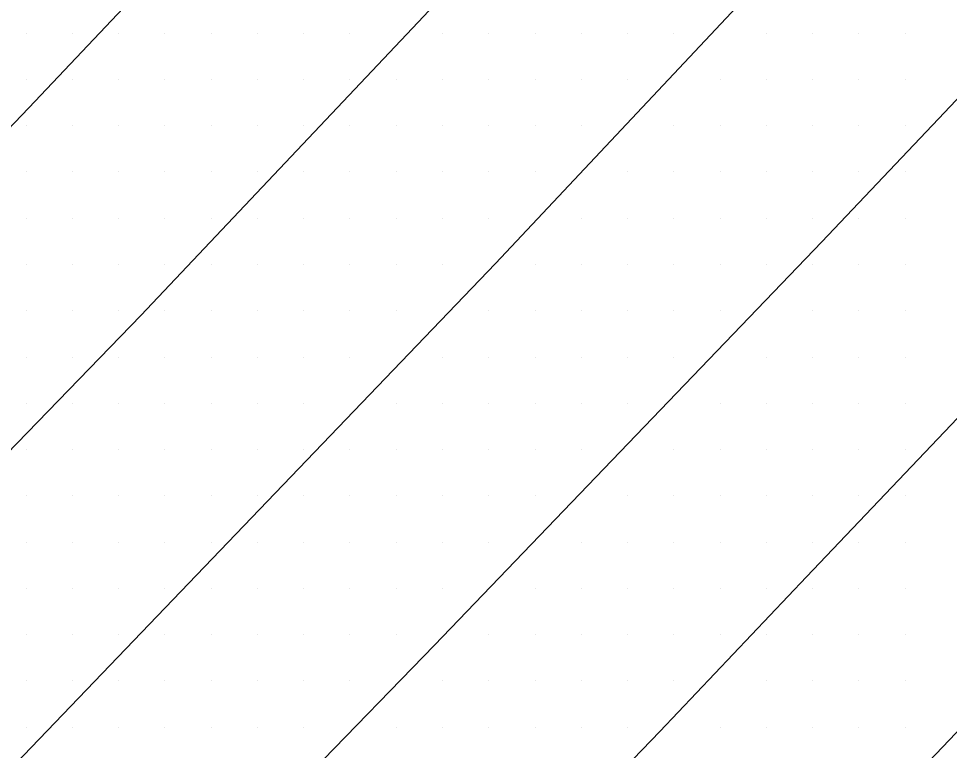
# Model space of a CAD drawing. Extents: x 1762120 to 1766775, y 709485 to 712965.
# Drawn here: x 1766058.3 to 1766108.6, y 709845 to 709884.5 of the extents above; entities that cross this region are included whole.
import ezdxf

# ---------------------------------------------------------------- set-up
doc = ezdxf.new("R2010")
doc.units = 0
for name, color, linetype in [('Exist DTM Scan Elevation Point', 7, 'Continuous'), ('Exist Roads EOP', 7, 'Continuous'), ('Exist Roads EOT', 7, 'Continuous')]:
    doc.layers.add(name, color=color, linetype=linetype)

msp = doc.modelspace()

# ---------------------------------------------------------------- linework, layer by layer
at = {"layer": 'Exist DTM Scan Elevation Point'}
for p, q in [((1766058.75, 709883.75), (1766058.75, 709883.75)), ((1766061.25, 709883.75), (1766061.25, 709883.75)), ((1766063.75, 709883.75), (1766063.75, 709883.75)), ((1766066.25, 709883.75), (1766066.25, 709883.75)), ((1766068.75, 709883.75), (1766068.75, 709883.75)), ((1766071.25, 709883.75), (1766071.25, 709883.75)), ((1766073.75, 709883.75), (1766073.75, 709883.75)), ((1766076.25, 709883.75), (1766076.25, 709883.75)), ((1766081.25, 709883.75), (1766081.25, 709883.75)), ((1766083.75, 709883.75), (1766083.75, 709883.75)), ((1766086.25, 709883.75), (1766086.25, 709883.75)), ((1766088.75, 709883.75), (1766088.75, 709883.75)), ((1766091.25, 709883.75), (1766091.25, 709883.75)), ((1766093.75, 709883.75), (1766093.75, 709883.75)), ((1766098.75, 709883.75), (1766098.75, 709883.75)), ((1766101.25, 709883.75), (1766101.25, 709883.75)), ((1766103.75, 709883.75), (1766103.75, 709883.75)), ((1766106.25, 709883.75), (1766106.25, 709883.75)), ((1766058.75, 709881.25), (1766058.75, 709881.25)), ((1766061.25, 709881.25), (1766061.25, 709881.25)), ((1766063.75, 709881.25), (1766063.75, 709881.25)), ((1766066.25, 709881.25), (1766066.25, 709881.25)), ((1766068.75, 709881.25), (1766068.75, 709881.25)), ((1766071.25, 709881.25), (1766071.25, 709881.25)), ((1766073.75, 709881.25), (1766073.75, 709881.25)), ((1766076.25, 709881.25), (1766076.25, 709881.25)), ((1766078.75, 709881.25), (1766078.75, 709881.25)), ((1766081.25, 709881.25), (1766081.25, 709881.25)), ((1766083.75, 709881.25), (1766083.75, 709881.25)), ((1766086.25, 709881.25), (1766086.25, 709881.25)), ((1766088.75, 709881.25), (1766088.75, 709881.25)), ((1766091.25, 709881.25), (1766091.25, 709881.25)), ((1766096.25, 709881.25), (1766096.25, 709881.25)), ((1766098.75, 709881.25), (1766098.75, 709881.25)), ((1766101.25, 709881.25), (1766101.25, 709881.25)), ((1766103.75, 709881.25), (1766103.75, 709881.25)), ((1766106.25, 709881.25), (1766106.25, 709881.25)), ((1766058.75, 709878.75), (1766058.75, 709878.75)), ((1766061.25, 709878.75), (1766061.25, 709878.75)), ((1766063.75, 709878.75), (1766063.75, 709878.75)), ((1766066.25, 709878.75), (1766066.25, 709878.75)), ((1766068.75, 709878.75), (1766068.75, 709878.75)), ((1766071.25, 709878.75), (1766071.25, 709878.75)), ((1766073.75, 709878.75), (1766073.75, 709878.75)), ((1766076.25, 709878.75), (1766076.25, 709878.75)), ((1766078.75, 709878.75), (1766078.75, 709878.75)), ((1766081.25, 709878.75), (1766081.25, 709878.75)), ((1766083.75, 709878.75), (1766083.75, 709878.75)), ((1766086.25, 709878.75), (1766086.25, 709878.75)), ((1766088.75, 709878.75), (1766088.75, 709878.75)), ((1766093.75, 709878.75), (1766093.75, 709878.75)), ((1766096.25, 709878.75), (1766096.25, 709878.75)), ((1766098.75, 709878.75), (1766098.75, 709878.75)), ((1766101.25, 709878.75), (1766101.25, 709878.75)), ((1766103.75, 709878.75), (1766103.75, 709878.75)), ((1766106.25, 709878.75), (1766106.25, 709878.75)), ((1766058.75, 709876.25), (1766058.75, 709876.25)), ((1766061.25, 709876.25), (1766061.25, 709876.25)), ((1766063.75, 709876.25), (1766063.75, 709876.25)), ((1766066.25, 709876.25), (1766066.25, 709876.25)), ((1766068.75, 709876.25), (1766068.75, 709876.25)), ((1766071.25, 709876.25), (1766071.25, 709876.25)), ((1766073.75, 709876.25), (1766073.75, 709876.25)), ((1766076.25, 709876.25), (1766076.25, 709876.25)), ((1766078.75, 709876.25), (1766078.75, 709876.25)), ((1766081.25, 709876.25), (1766081.25, 709876.25)), ((1766083.75, 709876.25), (1766083.75, 709876.25)), ((1766086.25, 709876.25), (1766086.25, 709876.25)), ((1766091.25, 709876.25), (1766091.25, 709876.25)), ((1766093.75, 709876.25), (1766093.75, 709876.25)), ((1766096.25, 709876.25), (1766096.25, 709876.25)), ((1766098.75, 709876.25), (1766098.75, 709876.25)), ((1766101.25, 709876.25), (1766101.25, 709876.25)), ((1766103.75, 709876.25), (1766103.75, 709876.25)), ((1766106.25, 709876.25), (1766106.25, 709876.25)), ((1766058.75, 709873.75), (1766058.75, 709873.75)), ((1766061.25, 709873.75), (1766061.25, 709873.75)), ((1766063.75, 709873.75), (1766063.75, 709873.75)), ((1766066.25, 709873.75), (1766066.25, 709873.75)), ((1766068.75, 709873.75), (1766068.75, 709873.75)), ((1766071.25, 709873.75), (1766071.25, 709873.75)), ((1766073.75, 709873.75), (1766073.75, 709873.75)), ((1766076.25, 709873.75), (1766076.25, 709873.75)), ((1766078.75, 709873.75), (1766078.75, 709873.75)), ((1766081.25, 709873.75), (1766081.25, 709873.75)), ((1766083.75, 709873.75), (1766083.75, 709873.75)), ((1766088.75, 709873.75), (1766088.75, 709873.75)), ((1766091.25, 709873.75), (1766091.25, 709873.75)), ((1766093.75, 709873.75), (1766093.75, 709873.75)), ((1766096.25, 709873.75), (1766096.25, 709873.75)), ((1766098.75, 709873.75), (1766098.75, 709873.75)), ((1766101.25, 709873.75), (1766101.25, 709873.75)), ((1766103.75, 709873.75), (1766103.75, 709873.75)), ((1766106.25, 709873.75), (1766106.25, 709873.75)), ((1766058.75, 709871.25), (1766058.75, 709871.25)), ((1766061.25, 709871.25), (1766061.25, 709871.25)), ((1766063.75, 709871.25), (1766063.75, 709871.25)), ((1766066.25, 709871.25), (1766066.25, 709871.25)), ((1766068.75, 709871.25), (1766068.75, 709871.25)), ((1766071.25, 709871.25), (1766071.25, 709871.25)), ((1766073.75, 709871.25), (1766073.75, 709871.25)), ((1766076.25, 709871.25), (1766076.25, 709871.25)), ((1766078.75, 709871.25), (1766078.75, 709871.25)), ((1766081.25, 709871.25), (1766081.25, 709871.25)), ((1766086.25, 709871.25), (1766086.25, 709871.25)), ((1766088.75, 709871.25), (1766088.75, 709871.25)), ((1766091.25, 709871.25), (1766091.25, 709871.25)), ((1766093.75, 709871.25), (1766093.75, 709871.25)), ((1766096.25, 709871.25), (1766096.25, 709871.25)), ((1766098.75, 709871.25), (1766098.75, 709871.25)), ((1766101.25, 709871.25), (1766101.25, 709871.25)), ((1766103.75, 709871.25), (1766103.75, 709871.25)), ((1766106.25, 709871.25), (1766106.25, 709871.25)), ((1766058.75, 709868.75), (1766058.75, 709868.75)), ((1766061.25, 709868.75), (1766061.25, 709868.75)), ((1766063.75, 709868.75), (1766063.75, 709868.75)), ((1766066.25, 709868.75), (1766066.25, 709868.75)), ((1766068.75, 709868.75), (1766068.75, 709868.75)), ((1766071.25, 709868.75), (1766071.25, 709868.75)), ((1766073.75, 709868.75), (1766073.75, 709868.75)), ((1766076.25, 709868.75), (1766076.25, 709868.75)), ((1766078.75, 709868.75), (1766078.75, 709868.75)), ((1766083.75, 709868.75), (1766083.75, 709868.75)), ((1766086.25, 709868.75), (1766086.25, 709868.75)), ((1766088.75, 709868.75), (1766088.75, 709868.75)), ((1766091.25, 709868.75), (1766091.25, 709868.75)), ((1766093.75, 709868.75), (1766093.75, 709868.75)), ((1766096.25, 709868.75), (1766096.25, 709868.75)), ((1766101.25, 709868.75), (1766101.25, 709868.75)), ((1766103.75, 709868.75), (1766103.75, 709868.75)), ((1766106.25, 709868.75), (1766106.25, 709868.75)), ((1766058.75, 709866.25), (1766058.75, 709866.25)), ((1766061.25, 709866.25), (1766061.25, 709866.25)), ((1766063.75, 709866.25), (1766063.75, 709866.25)), ((1766066.25, 709866.25), (1766066.25, 709866.25)), ((1766068.75, 709866.25), (1766068.75, 709866.25)), ((1766071.25, 709866.25), (1766071.25, 709866.25)), ((1766073.75, 709866.25), (1766073.75, 709866.25)), ((1766076.25, 709866.25), (1766076.25, 709866.25)), ((1766081.25, 709866.25), (1766081.25, 709866.25)), ((1766083.75, 709866.25), (1766083.75, 709866.25)), ((1766086.25, 709866.25), (1766086.25, 709866.25)), ((1766088.75, 709866.25), (1766088.75, 709866.25)), ((1766091.25, 709866.25), (1766091.25, 709866.25)), ((1766093.75, 709866.25), (1766093.75, 709866.25)), ((1766098.75, 709866.25), (1766098.75, 709866.25)), ((1766101.25, 709866.25), (1766101.25, 709866.25)), ((1766103.75, 709866.25), (1766103.75, 709866.25)), ((1766106.25, 709866.25), (1766106.25, 709866.25)), ((1766058.75, 709863.75), (1766058.75, 709863.75)), ((1766061.25, 709863.75), (1766061.25, 709863.75)), ((1766063.75, 709863.75), (1766063.75, 709863.75)), ((1766066.25, 709863.75), (1766066.25, 709863.75)), ((1766068.75, 709863.75), (1766068.75, 709863.75)), ((1766071.25, 709863.75), (1766071.25, 709863.75)), ((1766073.75, 709863.75), (1766073.75, 709863.75)), ((1766078.75, 709863.75), (1766078.75, 709863.75)), ((1766081.25, 709863.75), (1766081.25, 709863.75)), ((1766083.75, 709863.75), (1766083.75, 709863.75)), ((1766086.25, 709863.75), (1766086.25, 709863.75)), ((1766088.75, 709863.75), (1766088.75, 709863.75)), ((1766091.25, 709863.75), (1766091.25, 709863.75)), ((1766096.25, 709863.75), (1766096.25, 709863.75)), ((1766098.75, 709863.75), (1766098.75, 709863.75)), ((1766101.25, 709863.75), (1766101.25, 709863.75)), ((1766103.75, 709863.75), (1766103.75, 709863.75)), ((1766106.25, 709863.75), (1766106.25, 709863.75)), ((1766058.75, 709861.25), (1766058.75, 709861.25)), ((1766061.25, 709861.25), (1766061.25, 709861.25)), ((1766063.75, 709861.25), (1766063.75, 709861.25)), ((1766066.25, 709861.25), (1766066.25, 709861.25)), ((1766068.75, 709861.25), (1766068.75, 709861.25)), ((1766071.25, 709861.25), (1766071.25, 709861.25)), ((1766073.75, 709861.25), (1766073.75, 709861.25)), ((1766076.25, 709861.25), (1766076.25, 709861.25)), ((1766078.75, 709861.25), (1766078.75, 709861.25)), ((1766081.25, 709861.25), (1766081.25, 709861.25)), ((1766083.75, 709861.25), (1766083.75, 709861.25)), ((1766086.25, 709861.25), (1766086.25, 709861.25)), ((1766088.75, 709861.25), (1766088.75, 709861.25)), ((1766093.75, 709861.25), (1766093.75, 709861.25)), ((1766096.25, 709861.25), (1766096.25, 709861.25)), ((1766098.75, 709861.25), (1766098.75, 709861.25)), ((1766101.25, 709861.25), (1766101.25, 709861.25)), ((1766103.75, 709861.25), (1766103.75, 709861.25)), ((1766106.25, 709861.25), (1766106.25, 709861.25)), ((1766058.75, 709858.75), (1766058.75, 709858.75)), ((1766061.25, 709858.75), (1766061.25, 709858.75)), ((1766063.75, 709858.75), (1766063.75, 709858.75)), ((1766066.25, 709858.75), (1766066.25, 709858.75)), ((1766068.75, 709858.75), (1766068.75, 709858.75)), ((1766071.25, 709858.75), (1766071.25, 709858.75)), ((1766073.75, 709858.75), (1766073.75, 709858.75)), ((1766076.25, 709858.75), (1766076.25, 709858.75)), ((1766078.75, 709858.75), (1766078.75, 709858.75)), ((1766081.245, 709858.753), (1766081.245, 709858.753)), ((1766083.75, 709858.75), (1766083.75, 709858.75)), ((1766086.25, 709858.75), (1766086.25, 709858.75)), ((1766091.25, 709858.75), (1766091.25, 709858.75)), ((1766093.75, 709858.75), (1766093.75, 709858.75)), ((1766096.25, 709858.75), (1766096.25, 709858.75)), ((1766098.75, 709858.75), (1766098.75, 709858.75)), ((1766101.25, 709858.75), (1766101.25, 709858.75)), ((1766103.75, 709858.75), (1766103.75, 709858.75)), ((1766106.25, 709858.75), (1766106.25, 709858.75)), ((1766058.75, 709856.25), (1766058.75, 709856.25)), ((1766061.25, 709856.25), (1766061.25, 709856.25)), ((1766063.75, 709856.25), (1766063.75, 709856.25)), ((1766066.25, 709856.25), (1766066.25, 709856.25)), ((1766068.75, 709856.25), (1766068.75, 709856.25)), ((1766071.25, 709856.25), (1766071.25, 709856.25)), ((1766073.75, 709856.25), (1766073.75, 709856.25)), ((1766076.25, 709856.25), (1766076.25, 709856.25)), ((1766078.75, 709856.25), (1766078.75, 709856.25)), ((1766081.25, 709856.25), (1766081.25, 709856.25)), ((1766083.75, 709856.25), (1766083.75, 709856.25)), ((1766088.75, 709856.25), (1766088.75, 709856.25)), ((1766091.25, 709856.25), (1766091.25, 709856.25)), ((1766093.75, 709856.25), (1766093.75, 709856.25)), ((1766096.25, 709856.25), (1766096.25, 709856.25)), ((1766098.75, 709856.25), (1766098.75, 709856.25)), ((1766101.25, 709856.25), (1766101.25, 709856.25)), ((1766103.75, 709856.25), (1766103.75, 709856.25)), ((1766106.25, 709856.25), (1766106.25, 709856.25)), ((1766058.75, 709853.75), (1766058.75, 709853.75)), ((1766061.25, 709853.75), (1766061.25, 709853.75)), ((1766063.75, 709853.75), (1766063.75, 709853.75)), ((1766066.25, 709853.75), (1766066.25, 709853.75)), ((1766068.75, 709853.75), (1766068.75, 709853.75)), ((1766071.25, 709853.75), (1766071.25, 709853.75)), ((1766073.75, 709853.75), (1766073.75, 709853.75)), ((1766076.25, 709853.75), (1766076.25, 709853.75)), ((1766078.75, 709853.75), (1766078.75, 709853.75)), ((1766081.25, 709853.75), (1766081.25, 709853.75)), ((1766086.25, 709853.75), (1766086.25, 709853.75)), ((1766088.75, 709853.75), (1766088.75, 709853.75)), ((1766091.25, 709853.75), (1766091.25, 709853.75)), ((1766093.75, 709853.75), (1766093.75, 709853.75)), ((1766096.25, 709853.75), (1766096.25, 709853.75)), ((1766098.75, 709853.75), (1766098.75, 709853.75)), ((1766101.25, 709853.75), (1766101.25, 709853.75)), ((1766103.75, 709853.75), (1766103.75, 709853.75)), ((1766106.25, 709853.75), (1766106.25, 709853.75)), ((1766058.75, 709851.25), (1766058.75, 709851.25)), ((1766061.25, 709851.25), (1766061.25, 709851.25)), ((1766063.75, 709851.25), (1766063.75, 709851.25)), ((1766066.25, 709851.25), (1766066.25, 709851.25)), ((1766068.75, 709851.25), (1766068.75, 709851.25)), ((1766071.25, 709851.25), (1766071.25, 709851.25)), ((1766073.75, 709851.25), (1766073.75, 709851.25)), ((1766076.25, 709851.25), (1766076.25, 709851.25)), ((1766078.75, 709851.25), (1766078.75, 709851.25)), ((1766083.75, 709851.25), (1766083.75, 709851.25)), ((1766086.25, 709851.25), (1766086.25, 709851.25)), ((1766088.75, 709851.25), (1766088.75, 709851.25)), ((1766091.25, 709851.25), (1766091.25, 709851.25)), ((1766093.75, 709851.25), (1766093.75, 709851.25)), ((1766096.25, 709851.25), (1766096.25, 709851.25)), ((1766098.75, 709851.25), (1766098.75, 709851.25)), ((1766101.25, 709851.25), (1766101.25, 709851.25)), ((1766103.75, 709851.25), (1766103.75, 709851.25)), ((1766106.25, 709851.25), (1766106.25, 709851.25)), ((1766058.75, 709848.75), (1766058.75, 709848.75)), ((1766061.25, 709848.75), (1766061.25, 709848.75)), ((1766063.75, 709848.75), (1766063.75, 709848.75)), ((1766066.25, 709848.75), (1766066.25, 709848.75)), ((1766068.75, 709848.75), (1766068.75, 709848.75)), ((1766071.25, 709848.75), (1766071.25, 709848.75)), ((1766073.75, 709848.75), (1766073.75, 709848.75)), ((1766076.25, 709848.75), (1766076.25, 709848.75)), ((1766081.25, 709848.75), (1766081.25, 709848.75)), ((1766083.75, 709848.75), (1766083.75, 709848.75)), ((1766086.25, 709848.75), (1766086.25, 709848.75)), ((1766088.75, 709848.75), (1766088.75, 709848.75)), ((1766091.25, 709848.75), (1766091.25, 709848.75)), ((1766093.75, 709848.75), (1766093.75, 709848.75)), ((1766098.75, 709848.75), (1766098.75, 709848.75)), ((1766101.25, 709848.75), (1766101.25, 709848.75)), ((1766103.75, 709848.75), (1766103.75, 709848.75)), ((1766106.25, 709848.75), (1766106.25, 709848.75)), ((1766058.75, 709846.25), (1766058.75, 709846.25)), ((1766061.25, 709846.25), (1766061.25, 709846.25)), ((1766063.75, 709846.25), (1766063.75, 709846.25)), ((1766066.25, 709846.25), (1766066.25, 709846.25)), ((1766068.75, 709846.25), (1766068.75, 709846.25)), ((1766071.25, 709846.25), (1766071.25, 709846.25)), ((1766073.75, 709846.25), (1766073.75, 709846.25)), ((1766078.75, 709846.25), (1766078.75, 709846.25)), ((1766081.25, 709846.25), (1766081.25, 709846.25)), ((1766083.75, 709846.25), (1766083.75, 709846.25)), ((1766086.25, 709846.25), (1766086.25, 709846.25)), ((1766088.75, 709846.25), (1766088.75, 709846.25)), ((1766091.25, 709846.25), (1766091.25, 709846.25)), ((1766096.25, 709846.25), (1766096.25, 709846.25)), ((1766098.75, 709846.25), (1766098.75, 709846.25)), ((1766101.25, 709846.25), (1766101.25, 709846.25)), ((1766103.75, 709846.25), (1766103.75, 709846.25)), ((1766106.25, 709846.25), (1766106.25, 709846.25))]:
    msp.add_line(p, q, dxfattribs=at)
at = {"layer": 'Exist Roads EOP'}
msp.add_lwpolyline([(1766168.116, 709908.591), (1766165.531, 709905.68), (1766162.806, 709902.753), (1766152.543, 709891.815), (1766142.261, 709880.896), (1766131.948, 709869.914), (1766121.513, 709859.141), (1766111.202, 709848.248), (1766100.929, 709837.459), (1766090.574, 709826.608), (1766086.845, 709822.774), (1766084.274, 709819.37), (1766082.542, 709816.641), (1766080.718, 709812.142), (1766079.831, 709807.942), (1766079.401, 709804.572), (1766079.468, 709800.546), (1766079.947, 709796.576), (1766080.64, 709793.983), (1766082.119, 709790.27), (1766083.368, 709787.95)], dxfattribs=at)
at = {"layer": 'Exist Roads EOT'}
for points in [[(1765945.556, 709765.699), (1765952.612, 709773.953), (1765955.483, 709777.028), (1765964.622, 709785.873), (1765972.772, 709793.734), (1765979.239, 709799.923), (1765999.059, 709819.291), (1766010.67, 709830.686), (1766027.923, 709847.897), (1766037.27, 709857.349), (1766045.221, 709865.439), (1766058.899, 709879.716), (1766079.012, 709900.976), (1766097.422, 709920.559), (1766109.866, 709933.891), (1766112.825, 709937.138)], [(1766123.845, 709931.126), (1766118.9, 709925.786), (1766097.425, 709902.932), (1766079.942, 709884.338), (1766064.939, 709868.494), (1766056.017, 709859.299), (1766037.523, 709840.529), (1766030.339, 709833.269), (1766002.69, 709805.766), (1765973.432, 709777.556), (1765948.291, 709753.359), (1765937.339, 709742.763), (1765926.674, 709732.905), (1765915.903, 709722.828), (1765904.398, 709712.176), (1765893.906, 709702.178)], [(1765850.559, 709648.395), (1765862.184, 709658.073), (1765873.34, 709667.574), (1765884.587, 709677.443), (1765895.462, 709687.127), (1765906.48, 709697.308), (1765917.914, 709707.999), (1765928.787, 709718.278), (1765939.568, 709728.478), (1765950.182, 709738.573), (1765961.071, 709749.027), (1765973.922, 709761.359), (1765996.085, 709782.766), (1766011.434, 709797.62), (1766042.417, 709828.065), (1766058.613, 709844.721), (1766084.122, 709871.294), (1766104.793, 709893.308), (1766122.442, 709912.09), (1766134.448, 709925.027)], [(1766157.199, 709913.902), (1766138.665, 709894.184), (1766120.455, 709874.887), (1766100.917, 709854.368), (1766092.994, 709846.011), (1766085.31, 709838.046), (1766075.524, 709827.9), (1766065.003, 709817.158), (1766054.474, 709806.441), (1766043.843, 709795.887), (1766033.296, 709785.587), (1766022.594, 709775.092), (1766012.089, 709764.874), (1766001.005, 709754.15), (1765990.394, 709743.749), (1765979.714, 709733.69), (1765969.133, 709723.563), (1765957.922, 709712.948), (1765946.597, 709702.303), (1765935.86, 709692.292), (1765924.386, 709681.654), (1765914.147, 709672.103), (1765903.116, 709661.946), (1765891.963, 709651.48)], [(1765850.171, 709632.674), (1765873.163, 709651.388), (1765880.442, 709657.705), (1765903.52, 709678.268), (1765910.138, 709684.336), (1765932.278, 709705.045), (1765938.93, 709711.311), (1765961.57, 709732.672), (1765967.981, 709738.812), (1765990.209, 709759.99), (1765996.872, 709766.488), (1766019.159, 709788.089), (1766024.948, 709793.862), (1766046.869, 709815.774), (1766053.375, 709822.403), (1766074.206, 709843.881), (1766080.821, 709850.689), (1766101.744, 709872.48), (1766108.051, 709879.121), (1766129.359, 709901.644), (1766135.682, 709908.304)]]:
    msp.add_lwpolyline(points, dxfattribs=at)

doc.saveas('drawing.dxf')
